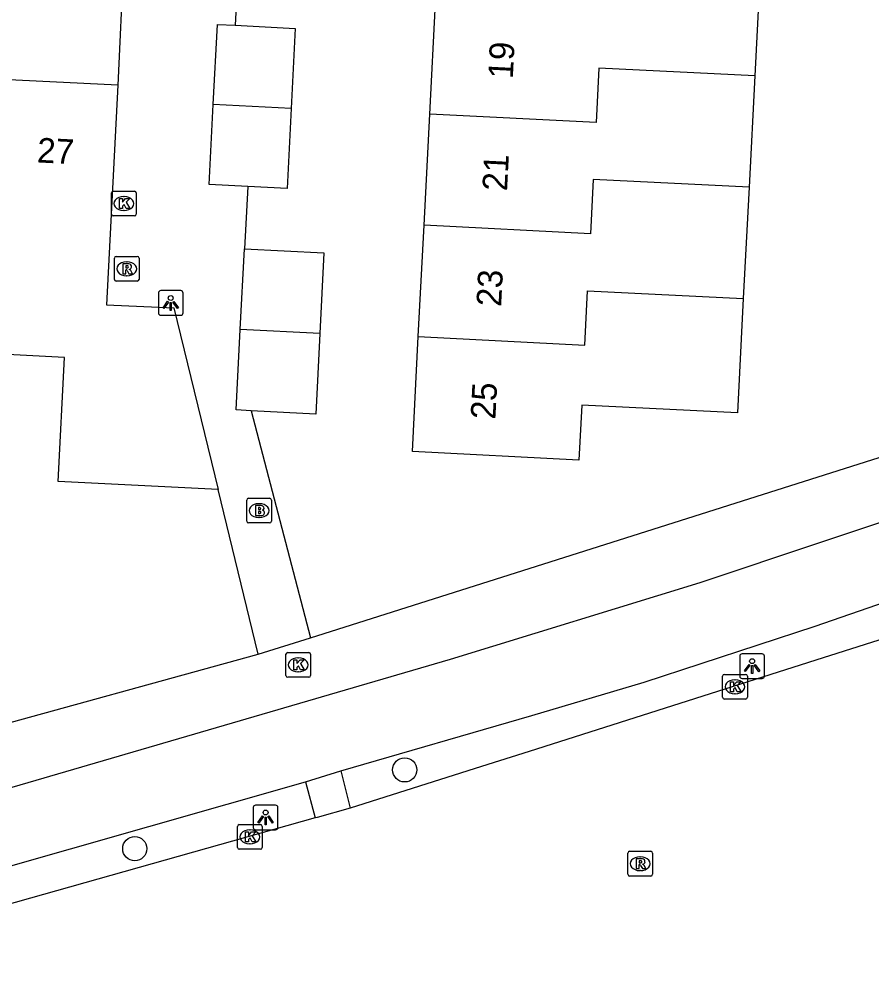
# Model space of a CAD drawing. Extents: x 162990 to 165007, y 383433 to 384336.
# Drawn here: x 164554.46 to 164588.93, y 383514.34 to 383553.06 of the extents above; entities that cross this region are included whole.
import ezdxf

# ---------------------------------------------------------------- set-up
doc = ezdxf.new("R2010")
doc.units = 0
for name, color, linetype in [('IMGEO_Boom', 7, 'Continuous'), ('IMGEO_Brandkraan', 7, 'Continuous'), ('IMGEO_Fietspad_open', 7, 'Continuous'), ('IMGEO_Kolk', 7, 'Continuous'), ('IMGEO_Lichtpunt', 7, 'Continuous'), ('IMGEO_Muur', 7, 'Continuous'), ('IMGEO_Pand', 7, 'Continuous'), ('IMGEO_Pand_nummerreeks', 7, 'Continuous'), ('IMGEO_Rijbaan_lokaal_open', 7, 'Continuous'), ('IMGEO_Rioolput', 7, 'Continuous'), ('IMGEO_Voetpad_open', 7, 'Continuous')]:
    doc.layers.add(name, color=color, linetype=linetype)

msp = doc.modelspace()

# ---------------------------------------------------------------- linework, layer by layer
at = {"layer": 'IMGEO_Boom'}
for centre in [(164570.048, 383522.707), (164559.138, 383519.523)]:
    msp.add_circle(centre, 0.489, dxfattribs=at)
at = {"layer": 'IMGEO_Brandkraan'}
for p, q in [((164563.663, 383532.763), (164563.663, 383533.615)), ((164563.738, 383533.689), (164564.59, 383533.689)), ((164564.151, 383533.469), (164564.176, 383533.469)), ((164564.664, 383533.615), (164564.664, 383532.763)), ((164564.59, 383532.689), (164563.738, 383532.689)), ((164564.174, 383532.909), (164564.149, 383532.909))]:
    msp.add_line(p, q, dxfattribs=at)
for points in [[(164563.663, 383532.763), (164563.663, 383533.615)], [(164563.738, 383533.689), (164564.59, 383533.689)], [(164564.011, 383533.389), (164564.011, 383532.989), (164564.224, 383532.989)], [(164564.242, 383533.389), (164564.011, 383533.389)], [(164564.664, 383533.615), (164564.664, 383532.763)], [(164564.19, 383533.308), (164564.136, 383533.308), (164564.136, 383533.232)], [(164564.136, 383533.232), (164564.189, 383533.232)], [(164564.198, 383533.156), (164564.136, 383533.156), (164564.136, 383533.075)], [(164564.136, 383533.075), (164564.198, 383533.075)], [(164564.59, 383532.689), (164563.738, 383532.689)]]:
    msp.add_lwpolyline(points, dxfattribs=at)
for centre, radius, start, end in [((164563.74, 383533.613), 0.0765, 91.552, 178.448), ((164563.74, 383533.613), 0.0765, 91.552, 178.448), ((164564.246, 383533.244), 0.145, 59.4692, 91.5367), ((164564.271, 383533.291), 0.0922, 285.5137, 58.1501), ((164564.588, 383533.613), 0.0765, 1.552, 88.448), ((164564.588, 383533.613), 0.0765, 1.552, 88.448), ((164564.191, 383533.27), 0.0379, 267.8285, 90.9355), ((164564.199, 383533.115), 0.0404, 269.8759, 90.5077), ((164564.23, 383533.24), 0.251, 268.6676, 293.5347), ((164564.276, 383533.099), 0.105, 301.3115, 78.989), ((164563.74, 383532.765), 0.0765, 181.552, 268.448), ((164563.74, 383532.765), 0.0765, 181.552, 268.448), ((164564.588, 383532.765), 0.0765, 271.552, 358.448), ((164564.588, 383532.765), 0.0765, 271.552, 358.448)]:
    msp.add_arc(centre, radius, start, end, dxfattribs=at)
for centre, major_axis, ratio, start_param, end_param in [((164564.15, 383533.189), (-0.387, 0.002), 0.722429, 4.712389, 7.853982), ((164564.175, 383533.189), (-0.39, 0.002), 0.717154, 1.570796, 4.712389)]:
    msp.add_ellipse(centre, major_axis=major_axis, ratio=ratio, start_param=start_param, end_param=end_param, dxfattribs=at)
at = {"layer": 'IMGEO_Fietspad_open'}
for points in [[(164782.955, 383613.721), (164775.979, 383610.452), (164723.841, 383586.022), (164715.619, 383582.266), (164697.005, 383574.149), (164624.456, 383545.272), (164601.566, 383536.821), (164581.978, 383530.273), (164571.881, 383527.171), (164553.277, 383521.733), (164543.609, 383519.259), (164542.439, 383519.028)], [(164567.473, 383522.667), (164575.18, 383524.91), (164579.728, 383526.247), (164586.641, 383528.511), (164601.198, 383533.561), (164618.653, 383539.892)], [(164566.043, 383522.226), (164567.473, 383522.667)], [(164542.656, 383515.88), (164553.364, 383518.612), (164566.043, 383522.226)]]:
    msp.add_lwpolyline(points, dxfattribs=at)
at = {"layer": 'IMGEO_Kolk'}
for p, q in [((164558.195, 383545.176), (164558.195, 383546.028)), ((164558.27, 383546.102), (164559.122, 383546.102)), ((164558.683, 383545.882), (164558.708, 383545.882)), ((164559.196, 383546.028), (164559.196, 383545.176)), ((164559.122, 383545.102), (164558.27, 383545.102)), ((164558.706, 383545.322), (164558.681, 383545.322)), ((164565.244, 383526.526), (164565.244, 383527.378)), ((164565.319, 383527.452), (164566.171, 383527.452)), ((164565.732, 383527.232), (164565.757, 383527.232)), ((164566.245, 383527.378), (164566.245, 383526.526)), ((164566.171, 383526.452), (164565.319, 383526.452)), ((164565.755, 383526.672), (164565.73, 383526.672)), ((164582.898, 383525.641), (164582.898, 383526.493)), ((164582.973, 383526.567), (164583.825, 383526.567)), ((164583.899, 383526.493), (164583.899, 383525.641)), ((164583.386, 383526.347), (164583.411, 383526.347)), ((164583.409, 383525.787), (164583.384, 383525.787)), ((164583.825, 383525.567), (164582.973, 383525.567)), ((164563.288, 383519.572), (164563.288, 383520.424)), ((164563.363, 383520.498), (164564.215, 383520.498)), ((164563.776, 383520.278), (164563.801, 383520.278)), ((164564.289, 383520.424), (164564.289, 383519.572)), ((164564.215, 383519.498), (164563.363, 383519.498)), ((164563.799, 383519.718), (164563.774, 383519.718))]:
    msp.add_line(p, q, dxfattribs=at)
for points in [[(164558.195, 383545.176), (164558.195, 383546.028)], [(164558.27, 383546.102), (164559.122, 383546.102)], [(164558.516, 383545.802), (164558.639, 383545.802), (164558.639, 383545.651), (164558.769, 383545.802), (164558.933, 383545.802), (164558.787, 383545.651), (164558.94, 383545.402), (164558.788, 383545.402), (164558.703, 383545.566), (164558.639, 383545.499), (164558.639, 383545.402), (164558.516, 383545.402), (164558.516, 383545.802)], [(164559.196, 383546.028), (164559.196, 383545.176)], [(164559.122, 383545.102), (164558.27, 383545.102)], [(164565.244, 383526.526), (164565.244, 383527.378)], [(164565.319, 383527.452), (164566.171, 383527.452)], [(164566.245, 383527.378), (164566.245, 383526.526)], [(164565.565, 383527.152), (164565.688, 383527.152), (164565.688, 383527.001), (164565.818, 383527.152), (164565.982, 383527.152), (164565.836, 383527.001), (164565.989, 383526.752), (164565.837, 383526.752), (164565.752, 383526.916), (164565.688, 383526.849), (164565.688, 383526.752), (164565.565, 383526.752), (164565.565, 383527.152)], [(164566.171, 383526.452), (164565.319, 383526.452)], [(164582.898, 383525.641), (164582.898, 383526.493)], [(164582.973, 383526.567), (164583.825, 383526.567)], [(164583.899, 383526.493), (164583.899, 383525.641)], [(164583.219, 383526.267), (164583.342, 383526.267), (164583.342, 383526.116), (164583.472, 383526.267), (164583.636, 383526.267), (164583.49, 383526.116), (164583.643, 383525.867), (164583.491, 383525.867), (164583.406, 383526.031), (164583.342, 383525.964), (164583.342, 383525.867), (164583.219, 383525.867), (164583.219, 383526.267)], [(164583.825, 383525.567), (164582.973, 383525.567)], [(164563.288, 383519.572), (164563.288, 383520.424)], [(164563.363, 383520.498), (164564.215, 383520.498)], [(164564.289, 383520.424), (164564.289, 383519.572)], [(164563.609, 383520.198), (164563.732, 383520.198), (164563.732, 383520.047), (164563.862, 383520.198), (164564.026, 383520.198), (164563.88, 383520.047), (164564.033, 383519.798), (164563.881, 383519.798), (164563.796, 383519.962), (164563.732, 383519.895), (164563.732, 383519.798), (164563.609, 383519.798), (164563.609, 383520.198)], [(164564.215, 383519.498), (164563.363, 383519.498)]]:
    msp.add_lwpolyline(points, dxfattribs=at)
for centre, start, end in [((164558.272, 383546.026), 91.552, 178.448), ((164558.272, 383546.026), 91.552, 178.448), ((164559.12, 383546.026), 1.552, 88.448), ((164559.12, 383546.026), 1.552, 88.448), ((164558.272, 383545.178), 181.552, 268.448), ((164558.272, 383545.178), 181.552, 268.448), ((164559.12, 383545.178), 271.552, 358.448), ((164559.12, 383545.178), 271.552, 358.448), ((164565.321, 383527.376), 91.552, 178.448), ((164565.321, 383527.376), 91.552, 178.448), ((164566.169, 383527.376), 1.552, 88.448), ((164566.169, 383527.376), 1.552, 88.448), ((164565.321, 383526.528), 181.552, 268.448), ((164565.321, 383526.528), 181.552, 268.448), ((164566.169, 383526.528), 271.552, 358.448), ((164566.169, 383526.528), 271.552, 358.448), ((164582.975, 383526.491), 91.552, 178.448), ((164582.975, 383526.491), 91.552, 178.448), ((164583.823, 383526.491), 1.552, 88.448), ((164583.823, 383526.491), 1.552, 88.448), ((164582.975, 383525.643), 181.552, 268.448), ((164582.975, 383525.643), 181.552, 268.448), ((164583.823, 383525.643), 271.552, 358.448), ((164583.823, 383525.643), 271.552, 358.448), ((164563.365, 383520.422), 91.552, 178.448), ((164563.365, 383520.422), 91.552, 178.448), ((164564.213, 383520.422), 1.552, 88.448), ((164564.213, 383520.422), 1.552, 88.448), ((164563.365, 383519.574), 181.552, 268.448), ((164563.365, 383519.574), 181.552, 268.448), ((164564.213, 383519.574), 271.552, 358.448), ((164564.213, 383519.574), 271.552, 358.448)]:
    msp.add_arc(centre, 0.0765, start, end, dxfattribs=at)
for centre, major_axis, ratio, start_param, end_param in [((164558.682, 383545.602), (-0.387, 0.002), 0.722429, 4.712389, 7.853982), ((164558.707, 383545.602), (-0.39, 0.002), 0.717154, 1.570796, 4.712389), ((164565.731, 383526.952), (-0.387, 0.002), 0.722429, 4.712389, 7.853982), ((164565.756, 383526.952), (-0.39, 0.002), 0.717154, 1.570796, 4.712389), ((164583.385, 383526.067), (-0.387, 0.002), 0.722429, 4.712389, 7.853982), ((164583.41, 383526.067), (-0.39, 0.002), 0.717154, 1.570796, 4.712389), ((164563.775, 383519.998), (-0.387, 0.002), 0.722429, 4.712389, 7.853982), ((164563.8, 383519.998), (-0.39, 0.002), 0.717154, 1.570796, 4.712389)]:
    msp.add_ellipse(centre, major_axis=major_axis, ratio=ratio, start_param=start_param, end_param=end_param, dxfattribs=at)
at = {"layer": 'IMGEO_Lichtpunt'}
for p, q in [((164560.092, 383541.985), (164560.092, 383541.178)), ((164560.092, 383541.985), (164560.092, 383541.178)), ((164560.994, 383542.08), (164560.186, 383542.08)), ((164560.994, 383542.08), (164560.186, 383542.08)), ((164561.088, 383541.178), (164561.088, 383541.985)), ((164561.088, 383541.178), (164561.088, 383541.985)), ((164560.186, 383541.084), (164560.994, 383541.084)), ((164560.186, 383541.084), (164560.994, 383541.084)), ((164583.591, 383527.304), (164583.591, 383526.497)), ((164583.591, 383527.304), (164583.591, 383526.497)), ((164584.493, 383527.399), (164583.685, 383527.399)), ((164584.493, 383527.399), (164583.685, 383527.399)), ((164584.587, 383526.497), (164584.587, 383527.304)), ((164584.587, 383526.497), (164584.587, 383527.304)), ((164583.685, 383526.403), (164584.493, 383526.403)), ((164583.685, 383526.403), (164584.493, 383526.403)), ((164563.927, 383521.185), (164563.927, 383520.378)), ((164563.927, 383521.185), (164563.927, 383520.378)), ((164564.829, 383521.28), (164564.021, 383521.28)), ((164564.829, 383521.28), (164564.021, 383521.28)), ((164564.923, 383520.378), (164564.923, 383521.185)), ((164564.923, 383520.378), (164564.923, 383521.185)), ((164564.021, 383520.284), (164564.829, 383520.284)), ((164564.021, 383520.284), (164564.829, 383520.284))]:
    msp.add_line(p, q, dxfattribs=at)
for points in [[(164560.466, 383541.649), (164560.505, 383541.621), (164560.317, 383541.359), (164560.279, 383541.386), (164560.466, 383541.649)], [(164560.568, 383541.601), (164560.615, 383541.601), (164560.615, 383541.279), (164560.568, 383541.279), (164560.568, 383541.601)], [(164560.678, 383541.621), (164560.716, 383541.648), (164560.903, 383541.386), (164560.864, 383541.358), (164560.678, 383541.621)], [(164583.965, 383526.968), (164584.004, 383526.94), (164583.816, 383526.678), (164583.778, 383526.705), (164583.965, 383526.968)], [(164584.067, 383526.92), (164584.114, 383526.92), (164584.114, 383526.598), (164584.067, 383526.598), (164584.067, 383526.92)], [(164584.177, 383526.94), (164584.215, 383526.967), (164584.402, 383526.705), (164584.363, 383526.677), (164584.177, 383526.94)], [(164564.301, 383520.849), (164564.34, 383520.821), (164564.152, 383520.559), (164564.114, 383520.586), (164564.301, 383520.849)], [(164564.403, 383520.801), (164564.45, 383520.801), (164564.45, 383520.479), (164564.403, 383520.479), (164564.403, 383520.801)], [(164564.513, 383520.821), (164564.551, 383520.848), (164564.738, 383520.586), (164564.699, 383520.558), (164564.513, 383520.821)]]:
    msp.add_lwpolyline(points, dxfattribs=at)
for centre in [(164560.591, 383541.783), (164584.09, 383527.102), (164564.426, 383520.983)]:
    msp.add_circle(centre, 0.0994, dxfattribs=at)
for centre, start, end in [((164560.186, 383541.985), 90, 180), ((164560.186, 383541.985), 90, 180), ((164560.994, 383541.985), 0, 90), ((164560.994, 383541.985), 0, 90), ((164560.186, 383541.178), 180, 270), ((164560.186, 383541.178), 180, 270), ((164560.994, 383541.178), 270, 0), ((164560.994, 383541.178), 270, 360), ((164583.685, 383527.304), 90, 180), ((164583.685, 383527.304), 90, 180), ((164584.493, 383527.304), 0, 90), ((164584.493, 383527.304), 0, 90), ((164583.685, 383526.497), 180, 270), ((164583.685, 383526.497), 180, 270), ((164584.493, 383526.497), 270, 0), ((164584.493, 383526.497), 270, 360), ((164564.021, 383521.185), 90, 180), ((164564.021, 383521.185), 90, 180), ((164564.829, 383521.185), 0, 90), ((164564.829, 383521.185), 0, 90), ((164564.021, 383520.378), 180, 270), ((164564.021, 383520.378), 180, 270), ((164564.829, 383520.378), 270, 0), ((164564.829, 383520.378), 270, 360)]:
    msp.add_arc(centre, 0.0946, start, end, dxfattribs=at)
at = {"layer": 'IMGEO_Muur'}
msp.add_lwpolyline([(164564.126, 383527.384), (164562.506, 383534.036)], dxfattribs=at)
at = {"layer": 'IMGEO_Pand'}
for points in [[(164584.425, 383555.259), (164584.195, 383550.76)], [(164571.06, 383549.221), (164571.29, 383553.72)], [(164562.31, 383549.608), (164562.476, 383552.844), (164563.198, 383552.807)], [(164563.198, 383552.807), (164565.626, 383552.682), (164565.46, 383549.445)], [(164584.195, 383550.76), (164577.9, 383551.078), (164577.789, 383548.881), (164571.06, 383549.221)], [(164558.452, 383550.383), (164553.775, 383550.621)], [(164584.195, 383550.76), (164583.965, 383546.259)], [(164558.452, 383550.383), (164557.999, 383541.504), (164560.717, 383541.38), (164562.506, 383534.036)], [(164563.713, 383546.292), (164562.145, 383546.372), (164562.31, 383549.608)], [(164565.46, 383549.445), (164562.31, 383549.608)], [(164565.46, 383549.445), (164565.295, 383546.211), (164563.713, 383546.292)], [(164570.829, 383544.721), (164571.06, 383549.221)], [(164583.965, 383546.259), (164577.67, 383546.577), (164577.559, 383544.38), (164570.829, 383544.721)], [(164583.965, 383546.259), (164583.735, 383541.759)], [(164570.599, 383540.22), (164570.829, 383544.721)], [(164563.404, 383540.512), (164563.571, 383543.769)], [(164563.571, 383543.769), (164566.784, 383543.605), (164566.618, 383540.348)], [(164570.599, 383540.22), (164577.329, 383539.88), (164577.44, 383542.077), (164583.735, 383541.759)], [(164583.735, 383541.759), (164583.498, 383537.135), (164577.203, 383537.457), (164577.089, 383535.228), (164570.361, 383535.572), (164570.599, 383540.22)], [(164563.841, 383537.225), (164563.237, 383537.256), (164563.404, 383540.512)], [(164566.618, 383540.348), (164563.404, 383540.512)], [(164566.618, 383540.348), (164566.451, 383537.091), (164563.841, 383537.225)], [(164562.506, 383534.036), (164556.045, 383534.366), (164556.301, 383539.381), (164553.21, 383539.538)]]:
    msp.add_lwpolyline(points, dxfattribs=at)
at = {"layer": 'IMGEO_Rijbaan_lokaal_open'}
for points in [[(164602.93, 383532.571), (164595.71, 383530.013), (164586.956, 383527.23), (164575.073, 383523.453), (164573.147, 383522.841), (164567.841, 383521.164)], [(164567.841, 383521.164), (164566.509, 383520.785), (164566.435, 383520.764)], [(164566.435, 383520.764), (164553.783, 383517.192), (164542.712, 383514.34)]]:
    msp.add_lwpolyline(points, dxfattribs=at)
at = {"layer": 'IMGEO_Rioolput'}
for p, q in [((164558.388, 383543.463), (164559.24, 383543.463)), ((164558.313, 383542.537), (164558.313, 383543.389)), ((164558.801, 383543.243), (164558.826, 383543.243)), ((164559.314, 383543.389), (164559.314, 383542.537)), ((164558.824, 383542.683), (164558.799, 383542.683)), ((164559.24, 383542.463), (164558.388, 383542.463)), ((164579.065, 383518.488), (164579.065, 383519.34)), ((164579.14, 383519.414), (164579.992, 383519.414)), ((164579.553, 383519.194), (164579.578, 383519.194)), ((164580.066, 383519.34), (164580.066, 383518.488)), ((164579.992, 383518.414), (164579.14, 383518.414)), ((164579.576, 383518.634), (164579.551, 383518.634))]:
    msp.add_line(p, q, dxfattribs=at)
for points in [[(164558.388, 383543.463), (164559.24, 383543.463)], [(164558.313, 383542.537), (164558.313, 383543.389)], [(164558.902, 383543.161), (164558.65, 383543.163), (164558.65, 383542.763)], [(164558.828, 383543.082), (164558.774, 383543.082), (164558.774, 383543.001)], [(164559.314, 383543.389), (164559.314, 383542.537)], [(164558.65, 383542.763), (164558.774, 383542.763), (164558.774, 383542.925), (164558.785, 383542.925)], [(164558.774, 383543.001), (164558.826, 383543.001)], [(164558.832, 383542.896), (164558.903, 383542.763), (164559.043, 383542.763), (164558.978, 383542.889)], [(164559.24, 383542.463), (164558.388, 383542.463)], [(164579.065, 383518.488), (164579.065, 383519.34)], [(164579.14, 383519.414), (164579.992, 383519.414)], [(164579.654, 383519.112), (164579.402, 383519.114), (164579.402, 383518.714)], [(164580.066, 383519.34), (164580.066, 383518.488)], [(164579.402, 383518.714), (164579.526, 383518.714), (164579.526, 383518.876), (164579.537, 383518.876)], [(164579.58, 383519.033), (164579.526, 383519.033), (164579.526, 383518.952)], [(164579.526, 383518.952), (164579.578, 383518.952)], [(164579.584, 383518.847), (164579.655, 383518.714), (164579.795, 383518.714), (164579.73, 383518.84)], [(164579.992, 383518.414), (164579.14, 383518.414)]]:
    msp.add_lwpolyline(points, dxfattribs=at)
for centre, radius, start, end in [((164558.39, 383543.387), 0.0765, 91.552, 178.448), ((164558.39, 383543.387), 0.0765, 91.552, 178.448), ((164559.238, 383543.387), 0.0765, 1.552, 88.448), ((164559.238, 383543.387), 0.0765, 1.552, 88.448), ((164558.834, 383542.986), 0.0964, 77.0061, 93.1865), ((164558.848, 383543.043), 0.0378, 276.6634, 79.6772), ((164558.901, 383543.051), 0.109, 350.3612, 89.416), ((164558.784, 383542.872), 0.0533, 26.0293, 88.6989), ((164558.81, 383543.19), 0.19, 274.7715, 282.9687), ((164558.899, 383543.051), 0.112, 277.5842, 350.9817), ((164558.883, 383542.836), 0.108, 29.5134, 73.7905), ((164558.39, 383542.539), 0.0765, 181.552, 268.448), ((164558.39, 383542.539), 0.0765, 181.552, 268.448), ((164559.238, 383542.539), 0.0765, 271.552, 358.448), ((164559.238, 383542.539), 0.0765, 271.552, 358.448), ((164579.142, 383519.338), 0.0765, 91.552, 178.448), ((164579.142, 383519.338), 0.0765, 91.552, 178.448), ((164579.653, 383519.002), 0.109, 350.3612, 89.416), ((164579.99, 383519.338), 0.0765, 1.552, 88.448), ((164579.99, 383519.338), 0.0765, 1.552, 88.448), ((164579.536, 383518.823), 0.0533, 26.0293, 88.6989), ((164579.562, 383519.141), 0.19, 274.7715, 282.9687), ((164579.586, 383518.937), 0.0964, 77.0061, 93.1865), ((164579.6, 383518.994), 0.0378, 276.6634, 79.6772), ((164579.651, 383519.002), 0.112, 277.5842, 350.9817), ((164579.635, 383518.787), 0.108, 29.5134, 73.7905), ((164579.142, 383518.49), 0.0765, 181.552, 268.448), ((164579.142, 383518.49), 0.0765, 181.552, 268.448), ((164579.99, 383518.49), 0.0765, 271.552, 358.448), ((164579.99, 383518.49), 0.0765, 271.552, 358.448)]:
    msp.add_arc(centre, radius, start, end, dxfattribs=at)
for centre, major_axis, ratio, start_param, end_param in [((164558.8, 383542.963), (-0.387, 0.002), 0.722429, 4.712389, 7.853982), ((164558.825, 383542.963), (-0.39, 0.002), 0.717154, 1.570796, 4.712389), ((164579.552, 383518.914), (-0.387, 0.002), 0.722429, 4.712389, 7.853982), ((164579.577, 383518.914), (-0.39, 0.002), 0.717154, 1.570796, 4.712389)]:
    msp.add_ellipse(centre, major_axis=major_axis, ratio=ratio, start_param=start_param, end_param=end_param, dxfattribs=at)
at = {"layer": 'IMGEO_Voetpad_open'}
for points in [[(164563.56, 383559.797), (164563.198, 383552.807)], [(164558.687, 383555.354), (164558.452, 383550.383)], [(164563.713, 383546.292), (164563.571, 383543.769)], [(164566.236, 383528.05), (164592.83, 383536.475), (164598.87, 383538.596)], [(164563.841, 383537.225), (164566.236, 383528.05)], [(164564.126, 383527.384), (164562.506, 383534.036)], [(164564.126, 383527.384), (164566.236, 383528.05)], [(164542.258, 383521.655), (164552.371, 383524.144), (164564.126, 383527.384)], [(164567.473, 383522.667), (164567.841, 383521.164)], [(164566.043, 383522.226), (164566.435, 383520.764)]]:
    msp.add_lwpolyline(points, dxfattribs=at)

# ---------------------------------------------------------------- texts
at = {"layer": 'IMGEO_Pand_nummerreeks'}
for s, rotation, p in [('19', 87.0699, (164574.416, 383550.63)), ('27', 357.0848, (164555.172, 383547.266)), ('21', 87.0699, (164574.184, 383546.092)), ('23', 87.0699, (164573.944, 383541.419)), ('25', 87.0699, (164573.711, 383536.859))]:
    msp.add_text(s, height=1, rotation=rotation, dxfattribs=at).set_placement(p)

doc.saveas('drawing.dxf')
